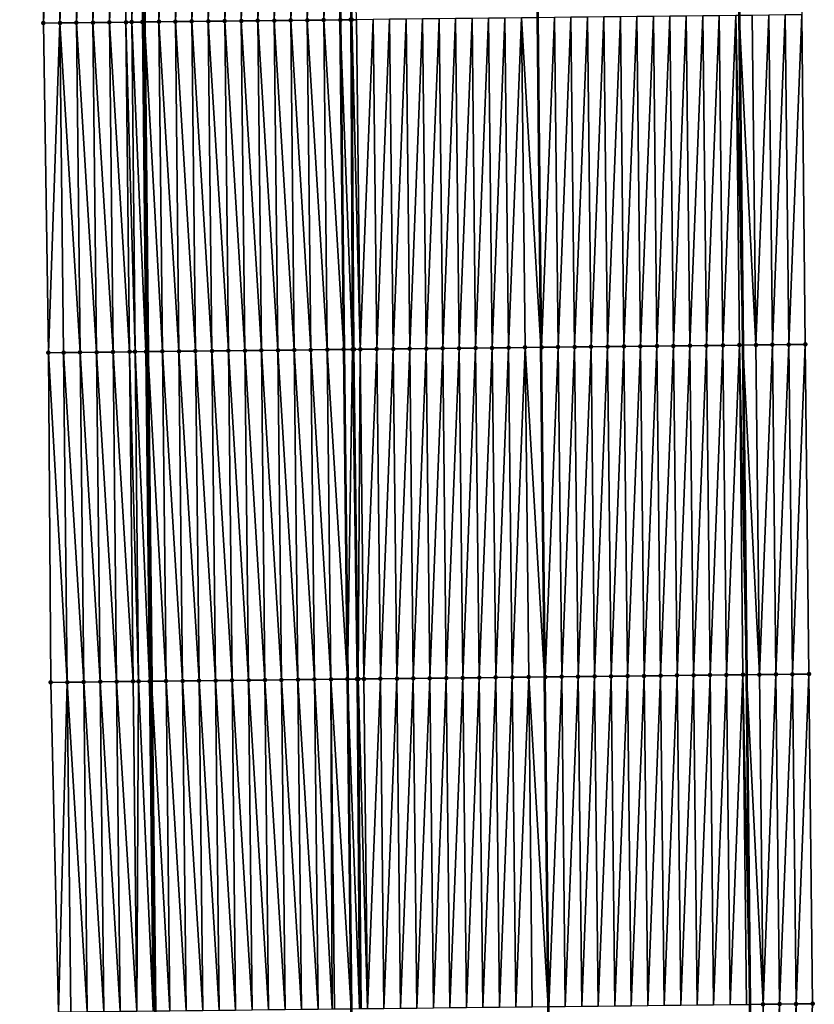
# Model space of a CAD drawing. Header units: feet. Extents: x 2010743 to 2022806, y 818705 to 837694.
# Tile 425 of 531: x 2011423 to 2011472, y 833553 to 833613. Entities that reach past the tile are written whole.
import ezdxf

# ---------------------------------------------------------------- set-up
doc = ezdxf.new("R2010")
doc.units = ezdxf.units.FT
doc.header["$MEASUREMENT"] = 0
for name, color, linetype, lineweight in [('EP_Travel Lane', 172, 'Continuous', 53), ('Road Shots', 141, 'Continuous', 100), ('STRIPING', 60, 'Continuous', 53)]:
    doc.layers.add(name, color=color, linetype=linetype, lineweight=lineweight)
doc.layers.add('I-77-MM17-21_NB-Surface-Border', color=7, linetype='Continuous')
doc.layers.add('I-77-MM17-21_NB-Surface-TIN', color=7, linetype='Continuous')

msp = doc.modelspace()

# ---------------------------------------------------------------- linework, layer by layer
at = {"layer": 'EP_Travel Lane'}
for points in [[(2011464.988, 833753.491, 292.193), (2011465.354, 833733.462, 292.098), (2011465.681, 833713.465, 292.017), (2011466.009, 833693.468, 291.958), (2011466.336, 833673.47, 291.897), (2011466.589, 833653.353, 291.841), (2011466.832, 833633.355, 291.826), (2011467.065, 833613.329, 291.812), (2011467.283, 833593.331, 291.79), (2011467.5, 833573.332, 291.775), (2011467.717, 833553.333, 291.774), (2011467.935, 833533.334, 291.789), (2011468.152, 833513.335, 291.797)], [(2011428.956, 833752.81, 292.489), (2011429.323, 833732.833, 292.414), (2011429.634, 833712.836, 292.334), (2011429.944, 833692.838, 292.234), (2011430.254, 833672.841, 292.154), (2011430.503, 833652.916, 292.111), (2011430.745, 833632.917, 292.045), (2011430.977, 833612.934, 292.039), (2011431.195, 833592.935, 292.039), (2011431.412, 833572.936, 292.024), (2011431.629, 833552.937, 292.032), (2011431.847, 833532.939, 292.065), (2011432.064, 833512.94, 292.102)]]:
    msp.add_polyline3d(points, dxfattribs=at)
at = {"layer": 'I-77-MM17-21_NB-Surface-Border', "color": 3, "linetype": 'Continuous', "lineweight": -3}
for points in [[(2011467.705, 833753.543, 292.096), (2011467.077, 833733.492, 292.042), (2011468.425, 833713.513, 291.922), (2011469.774, 833693.534, 291.813), (2011470.122, 833673.537, 291.757), (2011470.378, 833653.399, 291.711), (2011471.62, 833633.413, 291.642), (2011470.854, 833613.371, 291.668), (2011471.074, 833593.372, 291.648), (2011471.293, 833573.373, 291.648), (2011471.512, 833553.374, 291.655), (2011470.732, 833533.365, 291.699), (2011470.951, 833513.366, 291.699)], [(2011427.076, 833512.885, 291.937), (2011426.557, 833532.88, 291.895), (2011425.777, 833552.873, 291.844), (2011425.296, 833572.869, 291.814), (2011425.157, 833592.868, 291.84), (2011424.857, 833612.866, 291.843), (2011424.624, 833632.844, 291.867), (2011424.382, 833652.842, 291.917), (2011423.705, 833672.728, 291.953), (2011423.454, 833692.726, 292.028), (2011423.414, 833712.728, 292.137), (2011423.675, 833732.735, 292.241), (2011423.445, 833752.708, 292.332)]]:
    msp.add_polyline3d(points, dxfattribs=at)
at = {"layer": 'I-77-MM17-21_NB-Surface-TIN', "color": 128, "linetype": 'Continuous', "lineweight": -3}
for points in [[(2011424.857, 833612.866, 291.843), (2011425.624, 833632.856, 291.903), (2011424.624, 833632.844, 291.867)], [(2011425.857, 833612.877, 291.882), (2011425.624, 833632.856, 291.903), (2011424.857, 833612.866, 291.843)], [(2011425.857, 833612.877, 291.882), (2011426.624, 833632.868, 291.936), (2011425.624, 833632.856, 291.903)], [(2011425.857, 833612.877, 291.882), (2011426.857, 833612.888, 291.916), (2011426.624, 833632.868, 291.936)], [(2011426.857, 833612.888, 291.916), (2011427.624, 833632.88, 291.974), (2011426.624, 833632.868, 291.936)], [(2011426.857, 833612.888, 291.916), (2011427.857, 833612.9, 291.954), (2011427.624, 833632.88, 291.974)], [(2011427.857, 833612.9, 291.954), (2011428.623, 833632.892, 291.988), (2011427.624, 833632.88, 291.974)], [(2011427.857, 833612.9, 291.954), (2011428.857, 833612.911, 291.972), (2011428.623, 833632.892, 291.988)], [(2011428.857, 833612.911, 291.972), (2011429.623, 833632.904, 292.029), (2011428.623, 833632.892, 291.988)], [(2011428.857, 833612.911, 291.972), (2011429.857, 833612.922, 292.015), (2011429.623, 833632.904, 292.029)], [(2011429.857, 833612.922, 292.015), (2011429.899, 833632.907, 292.049), (2011429.623, 833632.904, 292.029)], [(2011429.857, 833612.922, 292.015), (2011430.212, 833612.925, 292.037), (2011429.899, 833632.907, 292.049)], [(2011430.212, 833612.925, 292.037), (2011430.623, 833632.916, 292.042), (2011429.899, 833632.907, 292.049)], [(2011430.212, 833612.925, 292.037), (2011430.857, 833612.933, 292.037), (2011430.623, 833632.916, 292.042)], [(2011430.857, 833612.933, 292.037), (2011430.745, 833632.917, 292.045), (2011430.623, 833632.916, 292.042)], [(2011431.623, 833632.928, 292.068), (2011430.745, 833632.917, 292.045), (2011430.977, 833612.934, 292.039)], [(2011430.857, 833612.933, 292.037), (2011430.977, 833612.934, 292.039), (2011430.745, 833632.917, 292.045)], [(2011431.857, 833612.944, 292.054), (2011431.623, 833632.928, 292.068), (2011430.977, 833612.934, 292.039)], [(2011431.857, 833612.944, 292.054), (2011432.623, 833632.94, 292.088), (2011431.623, 833632.928, 292.068)], [(2011431.857, 833612.944, 292.054), (2011432.856, 833612.955, 292.071), (2011432.623, 833632.94, 292.088)], [(2011432.856, 833612.955, 292.071), (2011433.623, 833632.952, 292.101), (2011432.623, 833632.94, 292.088)], [(2011432.856, 833612.955, 292.071), (2011433.856, 833612.966, 292.084), (2011433.623, 833632.952, 292.101)], [(2011433.856, 833612.966, 292.084), (2011434.623, 833632.964, 292.115), (2011433.623, 833632.952, 292.101)], [(2011433.856, 833612.966, 292.084), (2011434.856, 833612.977, 292.095), (2011434.623, 833632.964, 292.115)], [(2011434.856, 833612.977, 292.095), (2011435.623, 833632.976, 292.127), (2011434.623, 833632.964, 292.115)], [(2011434.856, 833612.977, 292.095), (2011435.856, 833612.988, 292.106), (2011435.623, 833632.976, 292.127)], [(2011435.856, 833612.988, 292.106), (2011436.623, 833632.988, 292.136), (2011435.623, 833632.976, 292.127)], [(2011435.856, 833612.988, 292.106), (2011436.856, 833612.998, 292.117), (2011436.623, 833632.988, 292.136)], [(2011436.856, 833612.998, 292.117), (2011437.623, 833633, 292.148), (2011436.623, 833632.988, 292.136)], [(2011436.856, 833612.998, 292.117), (2011437.856, 833613.009, 292.127), (2011437.623, 833633, 292.148)], [(2011437.856, 833613.009, 292.127), (2011438.623, 833633.012, 292.161), (2011437.623, 833633, 292.148)], [(2011437.856, 833613.009, 292.127), (2011438.856, 833613.02, 292.14), (2011438.623, 833633.012, 292.161)], [(2011438.856, 833613.02, 292.14), (2011439.623, 833633.025, 292.178), (2011438.623, 833633.012, 292.161)], [(2011438.856, 833613.02, 292.14), (2011439.856, 833613.031, 292.156), (2011439.623, 833633.025, 292.178)], [(2011439.856, 833613.031, 292.156), (2011440.623, 833633.037, 292.193), (2011439.623, 833633.025, 292.178)], [(2011439.856, 833613.031, 292.156), (2011440.856, 833613.042, 292.173), (2011440.623, 833633.037, 292.193)], [(2011440.856, 833613.042, 292.173), (2011441.622, 833633.049, 292.211), (2011440.623, 833633.037, 292.193)], [(2011440.856, 833613.042, 292.173), (2011441.856, 833613.053, 292.193), (2011441.622, 833633.049, 292.211)], [(2011441.856, 833613.053, 292.193), (2011442.622, 833633.061, 292.22), (2011441.622, 833633.049, 292.211)], [(2011441.856, 833613.053, 292.193), (2011442.856, 833613.064, 292.201), (2011442.622, 833633.061, 292.22)], [(2011443.248, 833633.068, 292.225), (2011442.622, 833633.061, 292.22), (2011442.856, 833613.064, 292.201)], [(2011443.493, 833613.071, 292.211), (2011443.248, 833633.068, 292.225), (2011442.856, 833613.064, 292.201)], [(2011443.556, 833613.072, 292.211), (2011443.368, 833633.07, 292.224), (2011443.248, 833633.068, 292.225)], [(2011443.493, 833613.071, 292.211), (2011443.556, 833613.072, 292.211), (2011443.248, 833633.068, 292.225)], [(2011443.556, 833613.072, 292.211), (2011443.856, 833613.075, 292.208), (2011443.368, 833633.07, 292.224)], [(2011425.157, 833592.868, 291.84), (2011425.857, 833612.877, 291.882), (2011424.857, 833612.866, 291.843)], [(2011426.076, 833592.879, 291.875), (2011425.857, 833612.877, 291.882), (2011425.157, 833592.868, 291.84)], [(2011427.076, 833592.89, 291.914), (2011426.857, 833612.888, 291.916), (2011425.857, 833612.877, 291.882)], [(2011426.076, 833592.879, 291.875), (2011427.076, 833592.89, 291.914), (2011425.857, 833612.877, 291.882)], [(2011428.076, 833592.901, 291.948), (2011427.857, 833612.9, 291.954), (2011426.857, 833612.888, 291.916)], [(2011427.076, 833592.89, 291.914), (2011428.076, 833592.901, 291.948), (2011426.857, 833612.888, 291.916)], [(2011429.076, 833592.912, 291.974), (2011428.857, 833612.911, 291.972), (2011427.857, 833612.9, 291.954)], [(2011428.076, 833592.901, 291.948), (2011429.076, 833592.912, 291.974), (2011427.857, 833612.9, 291.954)], [(2011430.076, 833592.923, 292.016), (2011429.857, 833612.922, 292.015), (2011428.857, 833612.911, 291.972)], [(2011429.076, 833592.912, 291.974), (2011430.076, 833592.923, 292.016), (2011428.857, 833612.911, 291.972)], [(2011430.417, 833592.926, 292.035), (2011430.212, 833612.925, 292.037), (2011429.857, 833612.922, 292.015)], [(2011430.076, 833592.923, 292.016), (2011430.417, 833592.926, 292.035), (2011429.857, 833612.922, 292.015)], [(2011431.076, 833592.934, 292.037), (2011430.857, 833612.933, 292.037), (2011430.212, 833612.925, 292.037)], [(2011430.417, 833592.926, 292.035), (2011431.076, 833592.934, 292.037), (2011430.212, 833612.925, 292.037)], [(2011430.857, 833612.933, 292.037), (2011431.195, 833592.935, 292.039), (2011430.977, 833612.934, 292.039)], [(2011431.076, 833592.934, 292.037), (2011431.195, 833592.935, 292.039), (2011430.857, 833612.933, 292.037)], [(2011432.076, 833592.945, 292.053), (2011431.857, 833612.944, 292.054), (2011430.977, 833612.934, 292.039)], [(2011432.076, 833592.945, 292.053), (2011430.977, 833612.934, 292.039), (2011431.195, 833592.935, 292.039)], [(2011433.076, 833592.956, 292.069), (2011432.856, 833612.955, 292.071), (2011431.857, 833612.944, 292.054)], [(2011432.076, 833592.945, 292.053), (2011433.076, 833592.956, 292.069), (2011431.857, 833612.944, 292.054)], [(2011434.076, 833592.967, 292.083), (2011433.856, 833612.966, 292.084), (2011432.856, 833612.955, 292.071)], [(2011433.076, 833592.956, 292.069), (2011434.076, 833592.967, 292.083), (2011432.856, 833612.955, 292.071)], [(2011435.076, 833592.978, 292.093), (2011434.856, 833612.977, 292.095), (2011433.856, 833612.966, 292.084)], [(2011434.076, 833592.967, 292.083), (2011435.076, 833592.978, 292.093), (2011433.856, 833612.966, 292.084)], [(2011436.076, 833592.989, 292.104), (2011435.856, 833612.988, 292.106), (2011434.856, 833612.977, 292.095)], [(2011435.076, 833592.978, 292.093), (2011436.076, 833592.989, 292.104), (2011434.856, 833612.977, 292.095)], [(2011437.076, 833593, 292.113), (2011436.856, 833612.998, 292.117), (2011435.856, 833612.988, 292.106)], [(2011436.076, 833592.989, 292.104), (2011437.076, 833593, 292.113), (2011435.856, 833612.988, 292.106)], [(2011438.076, 833593.011, 292.122), (2011437.856, 833613.009, 292.127), (2011436.856, 833612.998, 292.117)], [(2011437.076, 833593, 292.113), (2011438.076, 833593.011, 292.122), (2011436.856, 833612.998, 292.117)], [(2011439.075, 833593.022, 292.132), (2011438.856, 833613.02, 292.14), (2011437.856, 833613.009, 292.127)], [(2011438.076, 833593.011, 292.122), (2011439.075, 833593.022, 292.132), (2011437.856, 833613.009, 292.127)], [(2011440.075, 833593.033, 292.146), (2011439.856, 833613.031, 292.156), (2011438.856, 833613.02, 292.14)], [(2011439.075, 833593.022, 292.132), (2011440.075, 833593.033, 292.146), (2011438.856, 833613.02, 292.14)], [(2011441.075, 833593.044, 292.163), (2011440.856, 833613.042, 292.173), (2011439.856, 833613.031, 292.156)], [(2011440.075, 833593.033, 292.146), (2011441.075, 833593.044, 292.163), (2011439.856, 833613.031, 292.156)], [(2011442.075, 833593.055, 292.183), (2011441.856, 833613.053, 292.193), (2011440.856, 833613.042, 292.173)], [(2011441.075, 833593.044, 292.163), (2011442.075, 833593.055, 292.183), (2011440.856, 833613.042, 292.173)], [(2011441.856, 833613.053, 292.193), (2011443.075, 833593.066, 292.192), (2011442.856, 833613.064, 292.201)], [(2011442.075, 833593.055, 292.183), (2011443.075, 833593.066, 292.192), (2011441.856, 833613.053, 292.193)], [(2011443.609, 833593.071, 292.196), (2011443.493, 833613.071, 292.211), (2011442.856, 833613.064, 292.201)], [(2011443.609, 833593.071, 292.196), (2011442.856, 833613.064, 292.201), (2011443.075, 833593.066, 292.192)], [(2011443.694, 833593.072, 292.196), (2011443.556, 833613.072, 292.211), (2011443.493, 833613.071, 292.211)], [(2011443.609, 833593.071, 292.196), (2011443.694, 833593.072, 292.196), (2011443.493, 833613.071, 292.211)], [(2011444.075, 833593.077, 292.191), (2011443.856, 833613.075, 292.208), (2011443.556, 833613.072, 292.211)], [(2011443.694, 833593.072, 292.196), (2011444.075, 833593.077, 292.191), (2011443.556, 833613.072, 292.211)], [(2011444.075, 833593.077, 292.191), (2011444.856, 833613.086, 292.189), (2011443.856, 833613.075, 292.208)], [(2011444.075, 833593.077, 292.191), (2011445.075, 833593.088, 292.173), (2011444.856, 833613.086, 292.189)], [(2011445.075, 833593.088, 292.173), (2011445.856, 833613.097, 292.169), (2011444.856, 833613.086, 292.189)], [(2011445.075, 833593.088, 292.173), (2011446.075, 833593.098, 292.156), (2011445.856, 833613.097, 292.169)], [(2011446.075, 833593.098, 292.156), (2011446.856, 833613.108, 292.152), (2011445.856, 833613.097, 292.169)], [(2011446.075, 833593.098, 292.156), (2011447.075, 833593.109, 292.138), (2011446.856, 833613.108, 292.152)], [(2011447.075, 833593.109, 292.138), (2011447.856, 833613.119, 292.139), (2011446.856, 833613.108, 292.152)], [(2011447.075, 833593.109, 292.138), (2011448.075, 833593.12, 292.123), (2011447.856, 833613.119, 292.139)], [(2011448.075, 833593.12, 292.123), (2011448.855, 833613.13, 292.126), (2011447.856, 833613.119, 292.139)], [(2011448.075, 833593.12, 292.123), (2011449.075, 833593.131, 292.109), (2011448.855, 833613.13, 292.126)], [(2011449.075, 833593.131, 292.109), (2011449.855, 833613.141, 292.109), (2011448.855, 833613.13, 292.126)], [(2011449.075, 833593.131, 292.109), (2011450.075, 833593.142, 292.091), (2011449.855, 833613.141, 292.109)], [(2011450.075, 833593.142, 292.091), (2011450.855, 833613.152, 292.094), (2011449.855, 833613.141, 292.109)], [(2011450.075, 833593.142, 292.091), (2011451.075, 833593.153, 292.076), (2011450.855, 833613.152, 292.094)], [(2011451.075, 833593.153, 292.076), (2011451.855, 833613.163, 292.081), (2011450.855, 833613.152, 292.094)], [(2011451.075, 833593.153, 292.076), (2011452.075, 833593.164, 292.061), (2011451.855, 833613.163, 292.081)], [(2011452.075, 833593.164, 292.061), (2011452.855, 833613.174, 292.071), (2011451.855, 833613.163, 292.081)], [(2011452.075, 833593.164, 292.061), (2011453.075, 833593.175, 292.05), (2011452.855, 833613.174, 292.071)], [(2011453.075, 833593.175, 292.05), (2011453.855, 833613.185, 292.062), (2011452.855, 833613.174, 292.071)], [(2011453.075, 833593.175, 292.05), (2011454.075, 833593.186, 292.043), (2011453.855, 833613.185, 292.062)], [(2011453.855, 833613.185, 292.062), (2011455.039, 833593.197, 292.023), (2011454.822, 833613.195, 292.039)], [(2011454.075, 833593.186, 292.043), (2011455.039, 833593.197, 292.023), (2011453.855, 833613.185, 292.062)], [(2011455.075, 833593.197, 292.022), (2011454.855, 833613.196, 292.038), (2011454.822, 833613.195, 292.039)], [(2011455.075, 833593.197, 292.022), (2011454.822, 833613.195, 292.039), (2011455.039, 833593.197, 292.023)], [(2011455.075, 833593.197, 292.022), (2011455.855, 833613.207, 292.025), (2011454.855, 833613.196, 292.038)], [(2011455.075, 833593.197, 292.022), (2011456.074, 833593.208, 291.999), (2011455.855, 833613.207, 292.025)], [(2011456.074, 833593.208, 291.999), (2011456.855, 833613.218, 291.995), (2011455.855, 833613.207, 292.025)], [(2011456.074, 833593.208, 291.999), (2011457.074, 833593.219, 291.976), (2011456.855, 833613.218, 291.995)], [(2011457.074, 833593.219, 291.976), (2011457.855, 833613.229, 291.975), (2011456.855, 833613.218, 291.995)], [(2011457.074, 833593.219, 291.976), (2011458.074, 833593.23, 291.955), (2011457.855, 833613.229, 291.975)], [(2011458.074, 833593.23, 291.955), (2011458.855, 833613.24, 291.959), (2011457.855, 833613.229, 291.975)], [(2011458.074, 833593.23, 291.955), (2011459.074, 833593.241, 291.933), (2011458.855, 833613.24, 291.959)], [(2011459.074, 833593.241, 291.933), (2011459.855, 833613.251, 291.94), (2011458.855, 833613.24, 291.959)], [(2011459.074, 833593.241, 291.933), (2011460.074, 833593.252, 291.915), (2011459.855, 833613.251, 291.94)], [(2011460.074, 833593.252, 291.915), (2011460.855, 833613.262, 291.925), (2011459.855, 833613.251, 291.94)], [(2011460.074, 833593.252, 291.915), (2011461.074, 833593.263, 291.904), (2011460.855, 833613.262, 291.925)], [(2011461.074, 833593.263, 291.904), (2011461.855, 833613.272, 291.911), (2011460.855, 833613.262, 291.925)], [(2011461.074, 833593.263, 291.904), (2011462.074, 833593.274, 291.888), (2011461.855, 833613.272, 291.911)], [(2011462.074, 833593.274, 291.888), (2011462.855, 833613.283, 291.899), (2011461.855, 833613.272, 291.911)], [(2011462.074, 833593.274, 291.888), (2011463.074, 833593.285, 291.873), (2011462.855, 833613.283, 291.899)], [(2011463.074, 833593.285, 291.873), (2011463.855, 833613.294, 291.883), (2011462.855, 833613.283, 291.899)], [(2011463.074, 833593.285, 291.873), (2011464.074, 833593.295, 291.858), (2011463.855, 833613.294, 291.883)], [(2011464.074, 833593.295, 291.858), (2011464.855, 833613.305, 291.867), (2011463.855, 833613.294, 291.883)], [(2011464.074, 833593.295, 291.858), (2011465.074, 833593.306, 291.842), (2011464.855, 833613.305, 291.867)], [(2011465.074, 833593.306, 291.842), (2011465.854, 833613.316, 291.848), (2011464.855, 833613.305, 291.867)], [(2011465.074, 833593.306, 291.842), (2011466.074, 833593.317, 291.823), (2011465.854, 833613.316, 291.848)], [(2011466.074, 833593.317, 291.823), (2011466.854, 833613.327, 291.818), (2011465.854, 833613.316, 291.848)], [(2011466.074, 833593.317, 291.823), (2011467.074, 833593.328, 291.797), (2011466.854, 833613.327, 291.818)], [(2011466.854, 833613.327, 291.818), (2011467.283, 833593.331, 291.79), (2011467.065, 833613.329, 291.812)], [(2011467.074, 833593.328, 291.797), (2011467.283, 833593.331, 291.79), (2011466.854, 833613.327, 291.818)], [(2011468.074, 833593.339, 291.764), (2011467.854, 833613.338, 291.787), (2011467.065, 833613.329, 291.812)], [(2011468.074, 833593.339, 291.764), (2011467.065, 833613.329, 291.812), (2011467.283, 833593.331, 291.79)], [(2011468.074, 833593.339, 291.764), (2011468.854, 833613.349, 291.737), (2011467.854, 833613.338, 291.787)], [(2011468.074, 833593.339, 291.764), (2011469.074, 833593.35, 291.724), (2011468.854, 833613.349, 291.737)], [(2011469.074, 833593.35, 291.724), (2011469.854, 833613.36, 291.702), (2011468.854, 833613.349, 291.737)], [(2011469.074, 833593.35, 291.724), (2011470.074, 833593.361, 291.688), (2011469.854, 833613.36, 291.702)], [(2011470.074, 833593.361, 291.688), (2011470.854, 833613.371, 291.668), (2011469.854, 833613.36, 291.702)], [(2011470.074, 833593.361, 291.688), (2011471.074, 833593.372, 291.648), (2011470.854, 833613.371, 291.668)], [(2011448.294, 833573.122, 292.115), (2011449.075, 833593.131, 292.109), (2011448.075, 833593.12, 292.123)], [(2011448.294, 833573.122, 292.115), (2011449.294, 833573.132, 292.101), (2011449.075, 833593.131, 292.109)], [(2011449.294, 833573.132, 292.101), (2011450.075, 833593.142, 292.091), (2011449.075, 833593.131, 292.109)], [(2011449.294, 833573.132, 292.101), (2011450.294, 833573.143, 292.084), (2011450.075, 833593.142, 292.091)], [(2011450.294, 833573.143, 292.084), (2011451.075, 833593.153, 292.076), (2011450.075, 833593.142, 292.091)], [(2011450.294, 833573.143, 292.084), (2011451.294, 833573.154, 292.068), (2011451.075, 833593.153, 292.076)], [(2011451.294, 833573.154, 292.068), (2011452.075, 833593.164, 292.061), (2011451.075, 833593.153, 292.076)], [(2011451.294, 833573.154, 292.068), (2011452.294, 833573.165, 292.054), (2011452.075, 833593.164, 292.061)], [(2011452.294, 833573.165, 292.054), (2011453.075, 833593.175, 292.05), (2011452.075, 833593.164, 292.061)], [(2011452.294, 833573.165, 292.054), (2011453.294, 833573.176, 292.044), (2011453.075, 833593.175, 292.05)], [(2011453.294, 833573.176, 292.044), (2011454.075, 833593.186, 292.043), (2011453.075, 833593.175, 292.05)], [(2011453.294, 833573.176, 292.044), (2011454.294, 833573.187, 292.037), (2011454.075, 833593.186, 292.043)], [(2011454.075, 833593.186, 292.043), (2011455.257, 833573.198, 292.014), (2011455.039, 833593.197, 292.023)], [(2011454.294, 833573.187, 292.037), (2011455.257, 833573.198, 292.014), (2011454.075, 833593.186, 292.043)], [(2011455.294, 833573.198, 292.013), (2011455.039, 833593.197, 292.023), (2011455.257, 833573.198, 292.014)], [(2011455.294, 833573.198, 292.013), (2011455.075, 833593.197, 292.022), (2011455.039, 833593.197, 292.023)], [(2011455.294, 833573.198, 292.013), (2011456.074, 833593.208, 291.999), (2011455.075, 833593.197, 292.022)], [(2011455.294, 833573.198, 292.013), (2011456.294, 833573.209, 291.995), (2011456.074, 833593.208, 291.999)], [(2011456.294, 833573.209, 291.995), (2011457.074, 833593.219, 291.976), (2011456.074, 833593.208, 291.999)], [(2011456.294, 833573.209, 291.995), (2011457.294, 833573.22, 291.969), (2011457.074, 833593.219, 291.976)], [(2011457.294, 833573.22, 291.969), (2011458.074, 833593.23, 291.955), (2011457.074, 833593.219, 291.976)], [(2011457.294, 833573.22, 291.969), (2011458.294, 833573.231, 291.947), (2011458.074, 833593.23, 291.955)], [(2011458.294, 833573.231, 291.947), (2011459.074, 833593.241, 291.933), (2011458.074, 833593.23, 291.955)], [(2011458.294, 833573.231, 291.947), (2011459.294, 833573.242, 291.925), (2011459.074, 833593.241, 291.933)], [(2011459.294, 833573.242, 291.925), (2011460.074, 833593.252, 291.915), (2011459.074, 833593.241, 291.933)], [(2011459.294, 833573.242, 291.925), (2011460.294, 833573.253, 291.905), (2011460.074, 833593.252, 291.915)], [(2011460.294, 833573.253, 291.905), (2011461.074, 833593.263, 291.904), (2011460.074, 833593.252, 291.915)], [(2011460.294, 833573.253, 291.905), (2011461.294, 833573.264, 291.892), (2011461.074, 833593.263, 291.904)], [(2011461.294, 833573.264, 291.892), (2011462.074, 833593.274, 291.888), (2011461.074, 833593.263, 291.904)], [(2011461.294, 833573.264, 291.892), (2011462.294, 833573.275, 291.88), (2011462.074, 833593.274, 291.888)], [(2011462.294, 833573.275, 291.88), (2011463.074, 833593.285, 291.873), (2011462.074, 833593.274, 291.888)], [(2011462.294, 833573.275, 291.88), (2011463.293, 833573.286, 291.865), (2011463.074, 833593.285, 291.873)], [(2011463.293, 833573.286, 291.865), (2011464.074, 833593.295, 291.858), (2011463.074, 833593.285, 291.873)], [(2011463.293, 833573.286, 291.865), (2011464.293, 833573.297, 291.847), (2011464.074, 833593.295, 291.858)], [(2011464.293, 833573.297, 291.847), (2011465.074, 833593.306, 291.842), (2011464.074, 833593.295, 291.858)], [(2011464.293, 833573.297, 291.847), (2011465.293, 833573.308, 291.829), (2011465.074, 833593.306, 291.842)], [(2011465.293, 833573.308, 291.829), (2011466.074, 833593.317, 291.823), (2011465.074, 833593.306, 291.842)], [(2011465.293, 833573.308, 291.829), (2011466.293, 833573.319, 291.808), (2011466.074, 833593.317, 291.823)], [(2011466.293, 833573.319, 291.808), (2011467.074, 833593.328, 291.797), (2011466.074, 833593.317, 291.823)], [(2011466.293, 833573.319, 291.808), (2011467.293, 833573.329, 291.781), (2011467.074, 833593.328, 291.797)], [(2011467.074, 833593.328, 291.797), (2011467.5, 833573.332, 291.775), (2011467.283, 833593.331, 291.79)], [(2011467.293, 833573.329, 291.781), (2011467.5, 833573.332, 291.775), (2011467.074, 833593.328, 291.797)], [(2011468.293, 833573.34, 291.752), (2011468.074, 833593.339, 291.764), (2011467.283, 833593.331, 291.79)], [(2011468.293, 833573.34, 291.752), (2011467.283, 833593.331, 291.79), (2011467.5, 833573.332, 291.775)], [(2011468.293, 833573.34, 291.752), (2011469.074, 833593.35, 291.724), (2011468.074, 833593.339, 291.764)], [(2011468.293, 833573.34, 291.752), (2011469.293, 833573.351, 291.723), (2011469.074, 833593.35, 291.724)], [(2011469.293, 833573.351, 291.723), (2011470.074, 833593.361, 291.688), (2011469.074, 833593.35, 291.724)], [(2011469.293, 833573.351, 291.723), (2011470.293, 833573.362, 291.687), (2011470.074, 833593.361, 291.688)], [(2011470.293, 833573.362, 291.687), (2011471.074, 833593.372, 291.648), (2011470.074, 833593.361, 291.688)], [(2011470.293, 833573.362, 291.687), (2011471.293, 833573.373, 291.648), (2011471.074, 833593.372, 291.648)], [(2011426.296, 833572.88, 291.853), (2011426.076, 833592.879, 291.875), (2011425.157, 833592.868, 291.84)], [(2011426.296, 833572.88, 291.853), (2011425.157, 833592.868, 291.84), (2011425.296, 833572.869, 291.814)], [(2011427.296, 833572.891, 291.889), (2011427.076, 833592.89, 291.914), (2011426.076, 833592.879, 291.875)], [(2011426.296, 833572.88, 291.853), (2011427.296, 833572.891, 291.889), (2011426.076, 833592.879, 291.875)], [(2011428.296, 833572.902, 291.929), (2011428.076, 833592.901, 291.948), (2011427.076, 833592.89, 291.914)], [(2011427.296, 833572.891, 291.889), (2011428.296, 833572.902, 291.929), (2011427.076, 833592.89, 291.914)], [(2011429.296, 833572.913, 291.962), (2011429.076, 833592.912, 291.974), (2011428.076, 833592.901, 291.948)], [(2011428.296, 833572.902, 291.929), (2011429.296, 833572.913, 291.962), (2011428.076, 833592.901, 291.948)], [(2011430.295, 833572.924, 292.006), (2011430.076, 833592.923, 292.016), (2011429.076, 833592.912, 291.974)], [(2011429.296, 833572.913, 291.962), (2011430.295, 833572.924, 292.006), (2011429.076, 833592.912, 291.974)], [(2011430.624, 833572.928, 292.02), (2011430.417, 833592.926, 292.035), (2011430.076, 833592.923, 292.016)], [(2011430.295, 833572.924, 292.006), (2011430.624, 833572.928, 292.02), (2011430.076, 833592.923, 292.016)], [(2011431.295, 833572.935, 292.023), (2011431.076, 833592.934, 292.037), (2011430.417, 833592.926, 292.035)], [(2011430.624, 833572.928, 292.02), (2011431.295, 833572.935, 292.023), (2011430.417, 833592.926, 292.035)], [(2011431.076, 833592.934, 292.037), (2011431.412, 833572.936, 292.024), (2011431.195, 833592.935, 292.039)], [(2011431.295, 833572.935, 292.023), (2011431.412, 833572.936, 292.024), (2011431.076, 833592.934, 292.037)], [(2011432.295, 833572.946, 292.032), (2011432.076, 833592.945, 292.053), (2011431.195, 833592.935, 292.039)], [(2011432.295, 833572.946, 292.032), (2011431.195, 833592.935, 292.039), (2011431.412, 833572.936, 292.024)], [(2011433.295, 833572.957, 292.046), (2011433.076, 833592.956, 292.069), (2011432.076, 833592.945, 292.053)], [(2011432.295, 833572.946, 292.032), (2011433.295, 833572.957, 292.046), (2011432.076, 833592.945, 292.053)], [(2011434.295, 833572.968, 292.066), (2011434.076, 833592.967, 292.083), (2011433.076, 833592.956, 292.069)], [(2011433.295, 833572.957, 292.046), (2011434.295, 833572.968, 292.066), (2011433.076, 833592.956, 292.069)], [(2011435.295, 833572.979, 292.076), (2011435.076, 833592.978, 292.093), (2011434.076, 833592.967, 292.083)], [(2011434.295, 833572.968, 292.066), (2011435.295, 833572.979, 292.076), (2011434.076, 833592.967, 292.083)], [(2011436.295, 833572.99, 292.087), (2011436.076, 833592.989, 292.104), (2011435.076, 833592.978, 292.093)], [(2011435.295, 833572.979, 292.076), (2011436.295, 833572.99, 292.087), (2011435.076, 833592.978, 292.093)], [(2011437.295, 833573.001, 292.096), (2011437.076, 833593, 292.113), (2011436.076, 833592.989, 292.104)], [(2011436.295, 833572.99, 292.087), (2011437.295, 833573.001, 292.096), (2011436.076, 833592.989, 292.104)], [(2011438.295, 833573.012, 292.105), (2011438.076, 833593.011, 292.122), (2011437.076, 833593, 292.113)], [(2011437.295, 833573.001, 292.096), (2011438.295, 833573.012, 292.105), (2011437.076, 833593, 292.113)], [(2011439.295, 833573.023, 292.117), (2011439.075, 833593.022, 292.132), (2011438.076, 833593.011, 292.122)], [(2011438.295, 833573.012, 292.105), (2011439.295, 833573.023, 292.117), (2011438.076, 833593.011, 292.122)], [(2011440.295, 833573.034, 292.132), (2011440.075, 833593.033, 292.146), (2011439.075, 833593.022, 292.132)], [(2011439.295, 833573.023, 292.117), (2011440.295, 833573.034, 292.132), (2011439.075, 833593.022, 292.132)], [(2011441.295, 833573.045, 292.148), (2011441.075, 833593.044, 292.163), (2011440.075, 833593.033, 292.146)], [(2011440.295, 833573.034, 292.132), (2011441.295, 833573.045, 292.148), (2011440.075, 833593.033, 292.146)], [(2011442.295, 833573.056, 292.167), (2011442.075, 833593.055, 292.183), (2011441.075, 833593.044, 292.163)], [(2011441.295, 833573.045, 292.148), (2011442.295, 833573.056, 292.167), (2011441.075, 833593.044, 292.163)], [(2011442.075, 833593.055, 292.183), (2011443.295, 833573.067, 292.176), (2011443.075, 833593.066, 292.192)], [(2011442.295, 833573.056, 292.167), (2011443.295, 833573.067, 292.176), (2011442.075, 833593.055, 292.183)], [(2011443.609, 833593.071, 292.196), (2011443.075, 833593.066, 292.192), (2011443.295, 833573.067, 292.176)], [(2011443.881, 833573.073, 292.181), (2011443.609, 833593.071, 292.196), (2011443.295, 833573.067, 292.176)], [(2011443.881, 833573.073, 292.181), (2011443.694, 833593.072, 292.196), (2011443.609, 833593.071, 292.196)], [(2011443.949, 833573.074, 292.181), (2011444.075, 833593.077, 292.191), (2011443.694, 833593.072, 292.196)], [(2011443.881, 833573.073, 292.181), (2011443.949, 833573.074, 292.181), (2011443.694, 833593.072, 292.196)], [(2011443.949, 833573.074, 292.181), (2011444.295, 833573.078, 292.177), (2011444.075, 833593.077, 292.191)], [(2011444.295, 833573.078, 292.177), (2011445.075, 833593.088, 292.173), (2011444.075, 833593.077, 292.191)], [(2011444.295, 833573.078, 292.177), (2011445.295, 833573.089, 292.161), (2011445.075, 833593.088, 292.173)], [(2011445.295, 833573.089, 292.161), (2011446.075, 833593.098, 292.156), (2011445.075, 833593.088, 292.173)], [(2011445.295, 833573.089, 292.161), (2011446.294, 833573.1, 292.146), (2011446.075, 833593.098, 292.156)], [(2011446.294, 833573.1, 292.146), (2011447.075, 833593.109, 292.138), (2011446.075, 833593.098, 292.156)], [(2011446.294, 833573.1, 292.146), (2011447.294, 833573.111, 292.129), (2011447.075, 833593.109, 292.138)], [(2011447.294, 833573.111, 292.129), (2011448.075, 833593.12, 292.123), (2011447.075, 833593.109, 292.138)], [(2011447.294, 833573.111, 292.129), (2011448.294, 833573.122, 292.115), (2011448.075, 833593.12, 292.123)], [(2011425.777, 833552.873, 291.844), (2011426.296, 833572.88, 291.853), (2011425.296, 833572.869, 291.814)], [(2011426.515, 833552.881, 291.871), (2011426.296, 833572.88, 291.853), (2011425.777, 833552.873, 291.844)], [(2011427.515, 833552.892, 291.906), (2011427.296, 833572.891, 291.889), (2011426.296, 833572.88, 291.853)], [(2011426.515, 833552.881, 291.871), (2011427.515, 833552.892, 291.906), (2011426.296, 833572.88, 291.853)], [(2011428.515, 833552.903, 291.945), (2011428.296, 833572.902, 291.929), (2011427.296, 833572.891, 291.889)], [(2011427.515, 833552.892, 291.906), (2011428.515, 833552.903, 291.945), (2011427.296, 833572.891, 291.889)], [(2011429.515, 833552.914, 291.978), (2011429.296, 833572.913, 291.962), (2011428.296, 833572.902, 291.929)], [(2011428.515, 833552.903, 291.945), (2011429.515, 833552.914, 291.978), (2011428.296, 833572.902, 291.929)], [(2011430.515, 833552.925, 292.008), (2011430.295, 833572.924, 292.006), (2011429.296, 833572.913, 291.962)], [(2011429.515, 833552.914, 291.978), (2011430.515, 833552.925, 292.008), (2011429.296, 833572.913, 291.962)], [(2011430.515, 833552.925, 292.008), (2011430.624, 833572.928, 292.02), (2011430.295, 833572.924, 292.006)], [(2011430.515, 833552.925, 292.008), (2011431.515, 833552.936, 292.029), (2011430.624, 833572.928, 292.02)], [(2011431.515, 833552.936, 292.029), (2011431.295, 833572.935, 292.023), (2011430.624, 833572.928, 292.02)], [(2011431.295, 833572.935, 292.023), (2011431.629, 833552.937, 292.032), (2011431.412, 833572.936, 292.024)], [(2011431.515, 833552.936, 292.029), (2011431.629, 833552.937, 292.032), (2011431.295, 833572.935, 292.023)], [(2011432.515, 833552.947, 292.05), (2011432.295, 833572.946, 292.032), (2011431.412, 833572.936, 292.024)], [(2011432.515, 833552.947, 292.05), (2011431.412, 833572.936, 292.024), (2011431.629, 833552.937, 292.032)], [(2011433.515, 833552.958, 292.063), (2011433.295, 833572.957, 292.046), (2011432.295, 833572.946, 292.032)], [(2011432.515, 833552.947, 292.05), (2011433.515, 833552.958, 292.063), (2011432.295, 833572.946, 292.032)], [(2011434.515, 833552.969, 292.075), (2011434.295, 833572.968, 292.066), (2011433.295, 833572.957, 292.046)], [(2011433.515, 833552.958, 292.063), (2011434.515, 833552.969, 292.075), (2011433.295, 833572.957, 292.046)], [(2011435.515, 833552.98, 292.087), (2011435.295, 833572.979, 292.076), (2011434.295, 833572.968, 292.066)], [(2011434.515, 833552.969, 292.075), (2011435.515, 833552.98, 292.087), (2011434.295, 833572.968, 292.066)], [(2011436.515, 833552.991, 292.097), (2011436.295, 833572.99, 292.087), (2011435.295, 833572.979, 292.076)], [(2011435.515, 833552.98, 292.087), (2011436.515, 833552.991, 292.097), (2011435.295, 833572.979, 292.076)], [(2011437.514, 833553.002, 292.104), (2011437.295, 833573.001, 292.096), (2011436.295, 833572.99, 292.087)], [(2011436.515, 833552.991, 292.097), (2011437.514, 833553.002, 292.104), (2011436.295, 833572.99, 292.087)], [(2011438.514, 833553.013, 292.112), (2011438.295, 833573.012, 292.105), (2011437.295, 833573.001, 292.096)], [(2011437.514, 833553.002, 292.104), (2011438.514, 833553.013, 292.112), (2011437.295, 833573.001, 292.096)], [(2011439.514, 833553.024, 292.122), (2011439.295, 833573.023, 292.117), (2011438.295, 833573.012, 292.105)], [(2011438.514, 833553.013, 292.112), (2011439.514, 833553.024, 292.122), (2011438.295, 833573.012, 292.105)], [(2011440.514, 833553.035, 292.136), (2011440.295, 833573.034, 292.132), (2011439.295, 833573.023, 292.117)], [(2011439.514, 833553.024, 292.122), (2011440.514, 833553.035, 292.136), (2011439.295, 833573.023, 292.117)], [(2011441.514, 833553.046, 292.149), (2011441.295, 833573.045, 292.148), (2011440.295, 833573.034, 292.132)], [(2011440.514, 833553.035, 292.136), (2011441.514, 833553.046, 292.149), (2011440.295, 833573.034, 292.132)], [(2011442.364, 833553.055, 292.166), (2011442.295, 833573.056, 292.167), (2011441.295, 833573.045, 292.148)], [(2011441.514, 833553.046, 292.149), (2011442.364, 833553.055, 292.166), (2011441.295, 833573.045, 292.148)], [(2011442.295, 833573.056, 292.167), (2011443.514, 833553.068, 292.176), (2011443.295, 833573.067, 292.176)], [(2011442.514, 833553.057, 292.168), (2011443.514, 833553.068, 292.176), (2011442.295, 833573.056, 292.167)], [(2011442.364, 833553.055, 292.166), (2011442.514, 833553.057, 292.168), (2011442.295, 833573.056, 292.167)], [(2011444.024, 833553.074, 292.179), (2011443.881, 833573.073, 292.181), (2011443.295, 833573.067, 292.176)], [(2011444.024, 833553.074, 292.179), (2011443.295, 833573.067, 292.176), (2011443.514, 833553.068, 292.176)], [(2011444.128, 833553.075, 292.179), (2011443.949, 833573.074, 292.181), (2011443.881, 833573.073, 292.181)], [(2011444.024, 833553.074, 292.179), (2011444.128, 833553.075, 292.179), (2011443.881, 833573.073, 292.181)], [(2011444.514, 833553.079, 292.175), (2011444.295, 833573.078, 292.177), (2011443.949, 833573.074, 292.181)], [(2011444.128, 833553.075, 292.179), (2011444.514, 833553.079, 292.175), (2011443.949, 833573.074, 292.181)], [(2011444.514, 833553.079, 292.175), (2011445.295, 833573.089, 292.161), (2011444.295, 833573.078, 292.177)], [(2011444.514, 833553.079, 292.175), (2011445.514, 833553.09, 292.158), (2011445.295, 833573.089, 292.161)], [(2011445.514, 833553.09, 292.158), (2011446.294, 833573.1, 292.146), (2011445.295, 833573.089, 292.161)], [(2011445.514, 833553.09, 292.158), (2011446.514, 833553.101, 292.141), (2011446.294, 833573.1, 292.146)], [(2011446.514, 833553.101, 292.141), (2011447.294, 833573.111, 292.129), (2011446.294, 833573.1, 292.146)], [(2011446.514, 833553.101, 292.141), (2011447.514, 833553.112, 292.124), (2011447.294, 833573.111, 292.129)], [(2011447.514, 833553.112, 292.124), (2011448.294, 833573.122, 292.115), (2011447.294, 833573.111, 292.129)], [(2011447.514, 833553.112, 292.124), (2011448.514, 833553.123, 292.108), (2011448.294, 833573.122, 292.115)], [(2011448.514, 833553.123, 292.108), (2011449.294, 833573.132, 292.101), (2011448.294, 833573.122, 292.115)], [(2011448.514, 833553.123, 292.108), (2011449.514, 833553.134, 292.095), (2011449.294, 833573.132, 292.101)], [(2011449.514, 833553.134, 292.095), (2011450.294, 833573.143, 292.084), (2011449.294, 833573.132, 292.101)], [(2011449.514, 833553.134, 292.095), (2011450.514, 833553.145, 292.077), (2011450.294, 833573.143, 292.084)], [(2011450.514, 833553.145, 292.077), (2011451.294, 833573.154, 292.068), (2011450.294, 833573.143, 292.084)], [(2011450.514, 833553.145, 292.077), (2011451.514, 833553.156, 292.059), (2011451.294, 833573.154, 292.068)], [(2011451.514, 833553.156, 292.059), (2011452.294, 833573.165, 292.054), (2011451.294, 833573.154, 292.068)], [(2011451.514, 833553.156, 292.059), (2011452.514, 833553.166, 292.043), (2011452.294, 833573.165, 292.054)], [(2011452.514, 833553.166, 292.043), (2011453.294, 833573.176, 292.044), (2011452.294, 833573.165, 292.054)], [(2011452.514, 833553.166, 292.043), (2011453.513, 833553.177, 292.029), (2011453.294, 833573.176, 292.044)], [(2011453.513, 833553.177, 292.029), (2011454.294, 833573.187, 292.037), (2011453.294, 833573.176, 292.044)], [(2011453.513, 833553.177, 292.029), (2011454.513, 833553.188, 292.018), (2011454.294, 833573.187, 292.037)], [(2011454.294, 833573.187, 292.037), (2011455.474, 833553.199, 292.001), (2011455.257, 833573.198, 292.014)], [(2011454.513, 833553.188, 292.018), (2011455.474, 833553.199, 292.001), (2011454.294, 833573.187, 292.037)], [(2011455.513, 833553.199, 292), (2011455.257, 833573.198, 292.014), (2011455.474, 833553.199, 292.001)], [(2011455.513, 833553.199, 292), (2011455.294, 833573.198, 292.013), (2011455.257, 833573.198, 292.014)], [(2011455.513, 833553.199, 292), (2011456.294, 833573.209, 291.995), (2011455.294, 833573.198, 292.013)], [(2011455.513, 833553.199, 292), (2011456.513, 833553.21, 291.978), (2011456.294, 833573.209, 291.995)], [(2011456.513, 833553.21, 291.978), (2011457.294, 833573.22, 291.969), (2011456.294, 833573.209, 291.995)], [(2011456.513, 833553.21, 291.978), (2011457.513, 833553.221, 291.951), (2011457.294, 833573.22, 291.969)], [(2011457.513, 833553.221, 291.951), (2011458.294, 833573.231, 291.947), (2011457.294, 833573.22, 291.969)], [(2011457.513, 833553.221, 291.951), (2011458.513, 833553.232, 291.932), (2011458.294, 833573.231, 291.947)], [(2011458.513, 833553.232, 291.932), (2011459.294, 833573.242, 291.925), (2011458.294, 833573.231, 291.947)], [(2011458.513, 833553.232, 291.932), (2011459.513, 833553.243, 291.917), (2011459.294, 833573.242, 291.925)], [(2011459.513, 833553.243, 291.917), (2011460.294, 833573.253, 291.905), (2011459.294, 833573.242, 291.925)], [(2011459.513, 833553.243, 291.917), (2011460.513, 833553.254, 291.9), (2011460.294, 833573.253, 291.905)], [(2011460.513, 833553.254, 291.9), (2011461.294, 833573.264, 291.892), (2011460.294, 833573.253, 291.905)], [(2011460.513, 833553.254, 291.9), (2011461.513, 833553.265, 291.885), (2011461.294, 833573.264, 291.892)], [(2011461.513, 833553.265, 291.885), (2011462.294, 833573.275, 291.88), (2011461.294, 833573.264, 291.892)], [(2011461.513, 833553.265, 291.885), (2011462.513, 833553.276, 291.871), (2011462.294, 833573.275, 291.88)], [(2011462.294, 833573.275, 291.88), (2011462.513, 833553.276, 291.871), (2011463.293, 833573.286, 291.865)], [(2011463.513, 833553.287, 291.857), (2011463.293, 833573.286, 291.865), (2011462.513, 833553.276, 291.871)], [(2011463.513, 833553.287, 291.857), (2011464.293, 833573.297, 291.847), (2011463.293, 833573.286, 291.865)], [(2011463.513, 833553.287, 291.857), (2011464.513, 833553.298, 291.841), (2011464.293, 833573.297, 291.847)], [(2011464.513, 833553.298, 291.841), (2011465.293, 833573.308, 291.829), (2011464.293, 833573.297, 291.847)], [(2011464.513, 833553.298, 291.841), (2011465.513, 833553.309, 291.823), (2011465.293, 833573.308, 291.829)], [(2011465.513, 833553.309, 291.823), (2011466.293, 833573.319, 291.808), (2011465.293, 833573.308, 291.829)], [(2011465.513, 833553.309, 291.823), (2011466.513, 833553.32, 291.805), (2011466.293, 833573.319, 291.808)], [(2011466.513, 833553.32, 291.805), (2011467.293, 833573.329, 291.781), (2011466.293, 833573.319, 291.808)], [(2011466.513, 833553.32, 291.805), (2011467.513, 833553.331, 291.78), (2011467.293, 833573.329, 291.781)], [(2011467.293, 833573.329, 291.781), (2011467.717, 833553.333, 291.774), (2011467.5, 833573.332, 291.775)], [(2011467.513, 833553.331, 291.78), (2011467.717, 833553.333, 291.774), (2011467.293, 833573.329, 291.781)], [(2011468.513, 833553.342, 291.754), (2011468.293, 833573.34, 291.752), (2011467.5, 833573.332, 291.775)], [(2011468.513, 833553.342, 291.754), (2011467.5, 833573.332, 291.775), (2011467.717, 833553.333, 291.774)], [(2011468.513, 833553.342, 291.754), (2011469.293, 833573.351, 291.723), (2011468.293, 833573.34, 291.752)], [(2011468.513, 833553.342, 291.754), (2011469.513, 833553.353, 291.726), (2011469.293, 833573.351, 291.723)], [(2011469.513, 833553.353, 291.726), (2011470.293, 833573.362, 291.687), (2011469.293, 833573.351, 291.723)], [(2011469.513, 833553.353, 291.726), (2011470.512, 833553.363, 291.691), (2011470.293, 833573.362, 291.687)], [(2011470.512, 833553.363, 291.691), (2011471.293, 833573.373, 291.648), (2011470.293, 833573.362, 291.687)], [(2011470.512, 833553.363, 291.691), (2011471.512, 833553.374, 291.655), (2011471.293, 833573.373, 291.648)], [(2011468.732, 833533.343, 291.768), (2011468.513, 833553.342, 291.754), (2011467.717, 833553.333, 291.774)], [(2011468.732, 833533.343, 291.768), (2011469.513, 833553.353, 291.726), (2011468.513, 833553.342, 291.754)], [(2011468.732, 833533.343, 291.768), (2011469.732, 833533.354, 291.735), (2011469.513, 833553.353, 291.726)], [(2011469.732, 833533.354, 291.735), (2011470.512, 833553.363, 291.691), (2011469.513, 833553.353, 291.726)], [(2011469.732, 833533.354, 291.735), (2011470.732, 833533.365, 291.699), (2011470.512, 833553.363, 291.691)], [(2011470.732, 833533.365, 291.699), (2011471.512, 833553.374, 291.655), (2011470.512, 833553.363, 291.691)]]:
    msp.add_3dface(points, dxfattribs=at)
at = {"layer": 'Road Shots', "lineweight": 100}
for p in [(2011424.857, 833612.866, 291.843), (2011425.857, 833612.877, 291.882), (2011426.857, 833612.888, 291.916), (2011427.857, 833612.9, 291.954), (2011428.857, 833612.911, 291.972), (2011429.857, 833612.922, 292.015), (2011430.212, 833612.925, 292.037), (2011430.857, 833612.933, 292.037), (2011431.857, 833612.944, 292.054), (2011432.856, 833612.955, 292.071), (2011433.856, 833612.966, 292.084), (2011434.856, 833612.977, 292.095), (2011435.856, 833612.988, 292.106), (2011436.856, 833612.998, 292.117), (2011437.856, 833613.009, 292.127), (2011438.856, 833613.02, 292.14), (2011439.856, 833613.031, 292.156), (2011440.856, 833613.042, 292.173), (2011441.856, 833613.053, 292.193), (2011442.856, 833613.064, 292.201), (2011443.493, 833613.071, 292.211), (2011443.556, 833613.072, 292.211), (2011449.075, 833593.131, 292.109), (2011450.075, 833593.142, 292.091), (2011451.075, 833593.153, 292.076), (2011452.075, 833593.164, 292.061), (2011453.075, 833593.175, 292.05), (2011454.075, 833593.186, 292.043), (2011455.075, 833593.197, 292.022), (2011456.074, 833593.208, 291.999), (2011457.074, 833593.219, 291.976), (2011458.074, 833593.23, 291.955), (2011459.074, 833593.241, 291.933), (2011460.074, 833593.252, 291.915), (2011461.074, 833593.263, 291.904), (2011462.074, 833593.274, 291.888), (2011463.074, 833593.285, 291.873), (2011464.074, 833593.295, 291.858), (2011465.074, 833593.306, 291.842), (2011466.074, 833593.317, 291.823), (2011467.074, 833593.328, 291.797), (2011468.074, 833593.339, 291.764), (2011469.074, 833593.35, 291.724), (2011470.074, 833593.361, 291.688), (2011471.074, 833593.372, 291.648), (2011425.157, 833592.868, 291.84), (2011426.076, 833592.879, 291.875), (2011427.076, 833592.89, 291.914), (2011428.076, 833592.901, 291.948), (2011429.076, 833592.912, 291.974), (2011430.076, 833592.923, 292.016), (2011430.417, 833592.926, 292.035), (2011431.076, 833592.934, 292.037), (2011432.076, 833592.945, 292.053), (2011433.076, 833592.956, 292.069), (2011434.076, 833592.967, 292.083), (2011435.076, 833592.978, 292.093), (2011436.076, 833592.989, 292.104), (2011437.076, 833593, 292.113), (2011438.076, 833593.011, 292.122), (2011439.075, 833593.022, 292.132), (2011440.075, 833593.033, 292.146), (2011441.075, 833593.044, 292.163), (2011442.075, 833593.055, 292.183), (2011443.075, 833593.066, 292.192), (2011443.609, 833593.071, 292.196), (2011443.694, 833593.072, 292.196), (2011444.075, 833593.077, 292.191), (2011445.075, 833593.088, 292.173), (2011446.075, 833593.098, 292.156), (2011447.075, 833593.109, 292.138), (2011448.075, 833593.12, 292.123), (2011425.296, 833572.869, 291.814), (2011426.296, 833572.88, 291.853), (2011427.296, 833572.891, 291.889), (2011428.296, 833572.902, 291.929), (2011429.296, 833572.913, 291.962), (2011430.295, 833572.924, 292.006), (2011430.624, 833572.928, 292.02), (2011431.295, 833572.935, 292.023), (2011432.295, 833572.946, 292.032), (2011433.295, 833572.957, 292.046), (2011434.295, 833572.968, 292.066), (2011435.295, 833572.979, 292.076), (2011436.295, 833572.99, 292.087), (2011437.295, 833573.001, 292.096), (2011438.295, 833573.012, 292.105), (2011439.295, 833573.023, 292.117), (2011440.295, 833573.034, 292.132), (2011441.295, 833573.045, 292.148), (2011442.295, 833573.056, 292.167), (2011443.295, 833573.067, 292.176), (2011443.881, 833573.073, 292.181), (2011443.949, 833573.074, 292.181), (2011444.295, 833573.078, 292.177), (2011445.295, 833573.089, 292.161), (2011446.294, 833573.1, 292.146), (2011447.294, 833573.111, 292.129), (2011448.294, 833573.122, 292.115), (2011449.294, 833573.132, 292.101), (2011450.294, 833573.143, 292.084), (2011451.294, 833573.154, 292.068), (2011452.294, 833573.165, 292.054), (2011453.294, 833573.176, 292.044), (2011454.294, 833573.187, 292.037), (2011455.294, 833573.198, 292.013), (2011456.294, 833573.209, 291.995), (2011457.294, 833573.22, 291.969), (2011458.294, 833573.231, 291.947), (2011459.294, 833573.242, 291.925), (2011460.294, 833573.253, 291.905), (2011461.294, 833573.264, 291.892), (2011462.294, 833573.275, 291.88), (2011463.293, 833573.286, 291.865), (2011464.293, 833573.297, 291.847), (2011465.293, 833573.308, 291.829), (2011466.293, 833573.319, 291.808), (2011467.293, 833573.329, 291.781), (2011468.293, 833573.34, 291.752), (2011469.293, 833573.351, 291.723), (2011470.293, 833573.362, 291.687), (2011471.293, 833573.373, 291.648), (2011468.513, 833553.342, 291.754), (2011469.513, 833553.353, 291.726), (2011470.512, 833553.363, 291.691), (2011471.512, 833553.374, 291.655)]:
    msp.add_point(p, dxfattribs=at)
at = {"layer": 'STRIPING'}
for points in [[(2011452.686, 833753.257, 292.482), (2011453.06, 833733.247, 292.359), (2011453.404, 833713.25, 292.273), (2011453.748, 833693.253, 292.19), (2011454.092, 833673.256, 292.142), (2011454.347, 833653.204, 292.073), (2011454.589, 833633.206, 292.054), (2011454.822, 833613.195, 292.039), (2011455.039, 833593.197, 292.023), (2011455.257, 833573.198, 292.014), (2011455.474, 833553.199, 292.001), (2011455.692, 833533.2, 292.038), (2011455.909, 833513.201, 292.061)], [(2011440.71, 833753.031, 292.65), (2011441.081, 833733.037, 292.545), (2011441.43, 833713.041, 292.47), (2011441.778, 833693.044, 292.374), (2011442.126, 833673.047, 292.316), (2011442.38, 833653.059, 292.261), (2011442.622, 833633.061, 292.22), (2011442.856, 833613.064, 292.201), (2011443.075, 833593.066, 292.192), (2011443.295, 833573.067, 292.176), (2011443.514, 833553.068, 292.176), (2011443.734, 833533.069, 292.215), (2011443.953, 833513.07, 292.234)]]:
    msp.add_polyline3d(points, dxfattribs=at)

doc.saveas('drawing.dxf')
